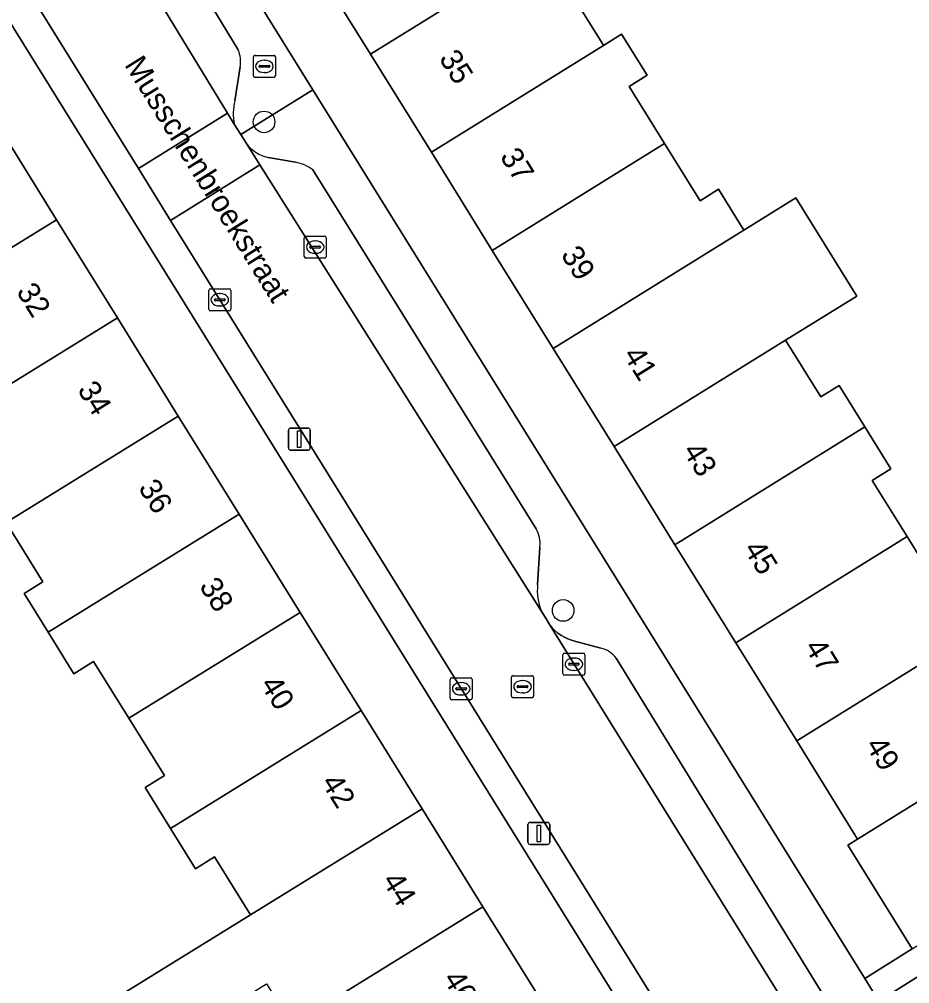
# Model space of a CAD drawing. Extents: x 159279 to 160377, y 384531 to 385888.
# Drawn here: x 160027.57 to 160067.92, y 385098.53 to 385142.24 of the extents above; entities that cross this region are included whole.
import ezdxf

# ---------------------------------------------------------------- set-up
doc = ezdxf.new("R2010")
doc.units = 0
for name, color, linetype in [('IMGEO_Boom', 7, 'Continuous'), ('IMGEO_Brandkraan', 7, 'Continuous'), ('IMGEO_Erf', 7, 'Continuous'), ('IMGEO_Kolk', 7, 'Continuous'), ('IMGEO_Lichtmast', 7, 'Continuous'), ('IMGEO_Openbare_ruimte_label', 7, 'Continuous'), ('IMGEO_Pand', 7, 'Continuous'), ('IMGEO_Pand_nummerreeks', 7, 'Continuous'), ('IMGEO_Parkeervlak_open', 7, 'Continuous'), ('IMGEO_Rijbaan_lokaal_open', 7, 'Continuous'), ('IMGEO_Rioolput', 7, 'Continuous'), ('IMGEO_Voetpad_open', 7, 'Continuous')]:
    doc.layers.add(name, color=color, linetype=linetype)

msp = doc.modelspace()

# ---------------------------------------------------------------- linework, layer by layer
at = {"layer": 'IMGEO_Boom'}
for centre in [(160038.662, 385137.585), (160052.216, 385115.446)]:
    msp.add_circle(centre, 0.489, dxfattribs=at)
at = {"layer": 'IMGEO_Brandkraan'}
for p, q in [((160038.177, 385139.676), (160038.177, 385140.528)), ((160038.252, 385140.602), (160039.104, 385140.602)), ((160038.665, 385140.382), (160038.69, 385140.382)), ((160039.178, 385140.528), (160039.178, 385139.676)), ((160038.436, 385140.096), (160038.436, 385140.108)), ((160038.874, 385140.059), (160038.476, 385140.059)), ((160038.479, 385140.145), (160038.877, 385140.145)), ((160038.688, 385139.822), (160038.663, 385139.822)), ((160038.92, 385140.108), (160038.92, 385140.096)), ((160039.104, 385139.602), (160038.252, 385139.602))]:
    msp.add_line(p, q, dxfattribs=at)
for points in [[(160038.177, 385139.676), (160038.177, 385140.528)], [(160038.252, 385140.602), (160039.104, 385140.602)], [(160039.178, 385140.528), (160039.178, 385139.676)], [(160039.104, 385139.602), (160038.252, 385139.602)]]:
    msp.add_lwpolyline(points, dxfattribs=at)
for centre, radius, start, end in [((160038.254, 385140.526), 0.0765, 91.552, 178.448), ((160038.254, 385140.526), 0.0765, 91.552, 178.448), ((160039.102, 385140.526), 0.0765, 1.552, 88.448), ((160039.102, 385140.526), 0.0765, 1.552, 88.448), ((160038.476, 385140.105), 0.0403, 85.8775, 175.7526), ((160038.473, 385140.095), 0.0366, 178.938, 274.7102), ((160038.877, 385140.102), 0.043, 264.8664, 352.4533), ((160038.881, 385140.107), 0.0386, 1.7309, 96.639), ((160038.254, 385139.678), 0.0765, 181.552, 268.448), ((160038.254, 385139.678), 0.0765, 181.552, 268.448), ((160039.102, 385139.678), 0.0765, 271.552, 358.448), ((160039.102, 385139.678), 0.0765, 271.552, 358.448)]:
    msp.add_arc(centre, radius, start, end, dxfattribs=at)
for centre, major_axis, ratio, start_param, end_param in [((160038.664, 385140.102), (-0.387, 0.002), 0.722429, 4.712389, 7.853982), ((160038.689, 385140.102), (-0.39, 0.002), 0.717154, 1.570796, 4.712389)]:
    msp.add_ellipse(centre, major_axis=major_axis, ratio=ratio, start_param=start_param, end_param=end_param, dxfattribs=at)
at = {"layer": 'IMGEO_Erf'}
for points in [[(160056.706, 385094.527), (160000, 385185.813), (159988.244, 385204.738)], [(160052.48, 385143.582), (160054.018, 385141.103), (160054.049, 385141.053), (160054.865, 385141.56), (160056.017, 385139.703), (160055.202, 385139.197), (160056.81, 385136.608), (160058.42, 385134.014), (160059.257, 385134.534), (160060.407, 385132.681), (160062.758, 385134.14), (160065.517, 385129.694), (160062.298, 385127.696), (160063.892, 385125.129), (160064.726, 385125.646), (160065.892, 385123.767), (160067.071, 385121.868), (160066.222, 385121.341), (160067.802, 385118.795), (160069.457, 385116.13)], [(160026.492, 385137.601), (160029.254, 385133.152), (160032.015, 385128.704), (160034.776, 385124.257), (160037.538, 385119.806), (160040.299, 385115.358), (160043.061, 385110.909), (160045.822, 385106.461), (160048.583, 385102.012), (160051.348, 385097.558)], [(160032.346, 385098.135), (160038.043, 385101.655), (160036.418, 385104.273), (160035.557, 385103.739), (160034.419, 385105.571), (160033.273, 385107.418), (160034.147, 385107.961), (160032.533, 385110.562), (160030.938, 385113.132), (160030.042, 385112.576), (160028.876, 385114.456), (160027.783, 385116.217), (160028.637, 385116.747), (160026.967, 385119.437)]]:
    msp.add_lwpolyline(points, dxfattribs=at)
for points in [[(160046.242, 385136.208), (160043.482, 385140.654), (160040.722, 385145.1), (160037.963, 385149.546), (160035.203, 385153.992), (160032.443, 385158.439), (160029.68, 385162.89), (160029.185, 385162.584), (160026.273, 385167.276), (160024.154, 385165.96), (160040.87, 385139.044), (160065.883, 385098.767), (160068.039, 385100.106), (160065.119, 385104.811), (160065.56, 385105.085), (160062.8, 385109.531), (160060.04, 385113.977), (160057.281, 385118.423), (160054.521, 385122.87), (160051.761, 385127.316), (160049.001, 385131.762)], [(160083.007, 385076.903), (160080.257, 385081.333), (160077.506, 385085.765), (160074.755, 385090.197), (160072.007, 385094.624), (160071.567, 385094.351), (160068.643, 385099.062), (160066.519, 385097.743), (160100.059, 385043.735), (160100.318, 385043.565), (160107.497, 385054.802), (160103.128, 385052.09), (160098.879, 385049.453), (160095.985, 385054.116), (160093.169, 385058.652), (160094.011, 385059.174), (160091.259, 385063.607), (160088.508, 385068.039), (160085.758, 385072.47)]]:
    msp.add_lwpolyline(points, close=True, dxfattribs=at)
at = {"layer": 'IMGEO_Kolk'}
for p, q in [((160040.555, 385132.412), (160041.407, 385132.412)), ((160040.48, 385131.486), (160040.48, 385132.338)), ((160040.782, 385131.955), (160041.18, 385131.955)), ((160040.968, 385132.192), (160040.993, 385132.192)), ((160041.481, 385132.338), (160041.481, 385131.486)), ((160040.739, 385131.906), (160040.739, 385131.918)), ((160041.177, 385131.869), (160040.779, 385131.869)), ((160040.991, 385131.632), (160040.966, 385131.632)), ((160041.223, 385131.918), (160041.223, 385131.906)), ((160041.407, 385131.412), (160040.555, 385131.412)), ((160036.154, 385129.098), (160036.154, 385129.95)), ((160036.229, 385130.024), (160037.081, 385130.024)), ((160036.642, 385129.804), (160036.667, 385129.804)), ((160037.155, 385129.95), (160037.155, 385129.098)), ((160036.413, 385129.518), (160036.413, 385129.53)), ((160036.851, 385129.481), (160036.453, 385129.481)), ((160036.456, 385129.567), (160036.854, 385129.567)), ((160036.897, 385129.53), (160036.897, 385129.518)), ((160037.081, 385129.024), (160036.229, 385129.024)), ((160036.665, 385129.244), (160036.64, 385129.244)), ((160052.201, 385112.584), (160052.201, 385113.436)), ((160052.276, 385113.51), (160053.128, 385113.51)), ((160052.689, 385113.29), (160052.714, 385113.29)), ((160053.202, 385113.436), (160053.202, 385112.584)), ((160052.46, 385113.004), (160052.46, 385113.016)), ((160052.898, 385112.967), (160052.5, 385112.967)), ((160052.503, 385113.053), (160052.901, 385113.053)), ((160052.712, 385112.73), (160052.687, 385112.73)), ((160052.944, 385113.016), (160052.944, 385113.004)), ((160047.094, 385111.471), (160047.094, 385112.323)), ((160047.169, 385112.397), (160048.021, 385112.397)), ((160048.095, 385112.323), (160048.095, 385111.471)), ((160053.128, 385112.51), (160052.276, 385112.51)), ((160047.353, 385111.891), (160047.353, 385111.903)), ((160047.791, 385111.854), (160047.393, 385111.854)), ((160047.396, 385111.94), (160047.794, 385111.94)), ((160047.582, 385112.177), (160047.607, 385112.177)), ((160047.837, 385111.903), (160047.837, 385111.891)), ((160047.605, 385111.617), (160047.58, 385111.617)), ((160048.021, 385111.397), (160047.169, 385111.397))]:
    msp.add_line(p, q, dxfattribs=at)
for points in [[(160040.555, 385132.412), (160041.407, 385132.412)], [(160040.48, 385131.486), (160040.48, 385132.338)], [(160041.481, 385132.338), (160041.481, 385131.486)], [(160041.407, 385131.412), (160040.555, 385131.412)], [(160036.154, 385129.098), (160036.154, 385129.95)], [(160036.229, 385130.024), (160037.081, 385130.024)], [(160037.155, 385129.95), (160037.155, 385129.098)], [(160037.081, 385129.024), (160036.229, 385129.024)], [(160052.201, 385112.584), (160052.201, 385113.436)], [(160052.276, 385113.51), (160053.128, 385113.51)], [(160053.202, 385113.436), (160053.202, 385112.584)], [(160047.094, 385111.471), (160047.094, 385112.323)], [(160047.169, 385112.397), (160048.021, 385112.397)], [(160048.095, 385112.323), (160048.095, 385111.471)], [(160053.128, 385112.51), (160052.276, 385112.51)], [(160048.021, 385111.397), (160047.169, 385111.397)]]:
    msp.add_lwpolyline(points, dxfattribs=at)
for centre, radius, start, end in [((160040.557, 385132.336), 0.0765, 91.552, 178.448), ((160040.557, 385132.336), 0.0765, 91.552, 178.448), ((160041.405, 385132.336), 0.0765, 1.552, 88.448), ((160041.405, 385132.336), 0.0765, 1.552, 88.448), ((160040.779, 385131.915), 0.0403, 85.8775, 175.7526), ((160041.184, 385131.917), 0.0386, 1.7309, 96.639), ((160040.776, 385131.905), 0.0366, 178.938, 274.7102), ((160041.18, 385131.912), 0.043, 264.8664, 352.4533), ((160040.557, 385131.488), 0.0765, 181.552, 268.448), ((160040.557, 385131.488), 0.0765, 181.552, 268.448), ((160041.405, 385131.488), 0.0765, 271.552, 358.448), ((160041.405, 385131.488), 0.0765, 271.552, 358.448), ((160036.231, 385129.948), 0.0765, 91.552, 178.448), ((160036.231, 385129.948), 0.0765, 91.552, 178.448), ((160037.079, 385129.948), 0.0765, 1.552, 88.448), ((160037.079, 385129.948), 0.0765, 1.552, 88.448), ((160036.453, 385129.527), 0.0403, 85.8775, 175.7526), ((160036.45, 385129.517), 0.0366, 178.938, 274.7102), ((160036.854, 385129.524), 0.043, 264.8664, 352.4533), ((160036.858, 385129.529), 0.0386, 1.7309, 96.639), ((160036.231, 385129.1), 0.0765, 181.552, 268.448), ((160036.231, 385129.1), 0.0765, 181.552, 268.448), ((160037.079, 385129.1), 0.0765, 271.552, 358.448), ((160037.079, 385129.1), 0.0765, 271.552, 358.448), ((160052.278, 385113.434), 0.0765, 91.552, 178.448), ((160052.278, 385113.434), 0.0765, 91.552, 178.448), ((160053.126, 385113.434), 0.0765, 1.552, 88.448), ((160053.126, 385113.434), 0.0765, 1.552, 88.448), ((160052.5, 385113.013), 0.0403, 85.8775, 175.7526), ((160052.497, 385113.003), 0.0366, 178.938, 274.7102), ((160052.901, 385113.01), 0.043, 264.8664, 352.4533), ((160052.905, 385113.015), 0.0386, 1.7309, 96.639), ((160047.171, 385112.321), 0.0765, 91.552, 178.448), ((160047.171, 385112.321), 0.0765, 91.552, 178.448), ((160048.019, 385112.321), 0.0765, 1.552, 88.448), ((160048.019, 385112.321), 0.0765, 1.552, 88.448), ((160052.278, 385112.586), 0.0765, 181.552, 268.448), ((160052.278, 385112.586), 0.0765, 181.552, 268.448), ((160053.126, 385112.586), 0.0765, 271.552, 358.448), ((160053.126, 385112.586), 0.0765, 271.552, 358.448), ((160047.393, 385111.9), 0.0403, 85.8775, 175.7526), ((160047.39, 385111.89), 0.0366, 178.938, 274.7102), ((160047.794, 385111.897), 0.043, 264.8664, 352.4533), ((160047.798, 385111.902), 0.0386, 1.7309, 96.639), ((160047.171, 385111.473), 0.0765, 181.552, 268.448), ((160047.171, 385111.473), 0.0765, 181.552, 268.448), ((160048.019, 385111.473), 0.0765, 271.552, 358.448), ((160048.019, 385111.473), 0.0765, 271.552, 358.448)]:
    msp.add_arc(centre, radius, start, end, dxfattribs=at)
for centre, major_axis, ratio, start_param, end_param in [((160040.967, 385131.912), (-0.387, 0.002), 0.722429, 4.712389, 7.853982), ((160040.992, 385131.912), (-0.39, 0.002), 0.717154, 1.570796, 4.712389), ((160036.641, 385129.524), (-0.387, 0.002), 0.722429, 4.712389, 7.853982), ((160036.666, 385129.524), (-0.39, 0.002), 0.717154, 1.570796, 4.712389), ((160052.688, 385113.01), (-0.387, 0.002), 0.722429, 4.712389, 7.853982), ((160052.713, 385113.01), (-0.39, 0.002), 0.717154, 1.570796, 4.712389), ((160047.581, 385111.897), (-0.387, 0.002), 0.722429, 4.712389, 7.853982), ((160047.606, 385111.897), (-0.39, 0.002), 0.717154, 1.570796, 4.712389)]:
    msp.add_ellipse(centre, major_axis=major_axis, ratio=ratio, start_param=start_param, end_param=end_param, dxfattribs=at)
at = {"layer": 'IMGEO_Lichtmast'}
for p, q in [((160039.863, 385123.709), (160040.653, 385123.709)), ((160040.653, 385123.709), (160039.863, 385123.709)), ((160039.763, 385122.809), (160039.763, 385123.609)), ((160039.763, 385123.609), (160039.763, 385122.809)), ((160040.753, 385123.609), (160040.753, 385122.809)), ((160040.753, 385122.809), (160040.753, 385123.609)), ((160040.653, 385122.709), (160039.863, 385122.709)), ((160039.863, 385122.709), (160040.653, 385122.709)), ((160050.615, 385104.94), (160050.615, 385105.74)), ((160050.615, 385105.74), (160050.615, 385104.94)), ((160050.715, 385105.84), (160051.505, 385105.84)), ((160051.505, 385105.84), (160050.715, 385105.84)), ((160051.605, 385105.74), (160051.605, 385104.94)), ((160051.605, 385104.94), (160051.605, 385105.74)), ((160051.505, 385104.84), (160050.715, 385104.84)), ((160050.715, 385104.84), (160051.505, 385104.84))]:
    msp.add_line(p, q, dxfattribs=at)
for points in [[(160040.183, 385123.584), (160040.333, 385123.584), (160040.333, 385122.834), (160040.183, 385122.834), (160040.183, 385123.584)], [(160051.035, 385105.715), (160051.185, 385105.715), (160051.185, 385104.965), (160051.035, 385104.965), (160051.035, 385105.715)]]:
    msp.add_lwpolyline(points, dxfattribs=at)
for centre, start, end in [((160039.863, 385123.609), 90, 180), ((160039.863, 385123.609), 90, 180), ((160040.653, 385123.609), 0, 90), ((160040.653, 385123.609), 360, 90), ((160039.863, 385122.809), 180, 270), ((160039.863, 385122.809), 180, 270), ((160040.653, 385122.809), 270, 0), ((160040.653, 385122.809), 270, 0), ((160050.715, 385105.74), 90, 180), ((160050.715, 385105.74), 90, 180), ((160051.505, 385105.74), 0, 90), ((160051.505, 385105.74), 360, 90), ((160050.715, 385104.94), 180, 270), ((160050.715, 385104.94), 180, 270), ((160051.505, 385104.94), 270, 0), ((160051.505, 385104.94), 270, 0)]:
    msp.add_arc(centre, 0.1, start, end, dxfattribs=at)
at = {"layer": 'IMGEO_Pand'}
for points in [[(160050.961, 385147.962), (160050.083, 385147.417), (160048.518, 385149.939), (160040.722, 385145.1), (160043.482, 385140.654), (160052.156, 385146.038)], [(160052.48, 385143.582), (160053.346, 385144.12), (160052.156, 385146.038), (160043.482, 385140.654), (160046.242, 385136.208), (160054.049, 385141.053), (160054.018, 385141.103)], [(160055.202, 385139.197), (160056.017, 385139.703), (160054.865, 385141.56), (160054.049, 385141.053), (160046.242, 385136.208), (160049.001, 385131.762), (160056.81, 385136.608)], [(160029.254, 385133.152), (160026.492, 385137.601), (160018.729, 385132.806), (160018.653, 385132.928), (160014.641, 385130.437), (160017.473, 385125.876)], [(160049.001, 385131.762), (160051.761, 385127.316), (160060.407, 385132.681), (160059.257, 385134.534), (160058.42, 385134.014), (160056.81, 385136.608)], [(160060.407, 385132.681), (160051.761, 385127.316), (160054.521, 385122.87), (160062.298, 385127.696), (160065.517, 385129.694), (160062.758, 385134.14)], [(160032.015, 385128.704), (160029.254, 385133.152), (160017.473, 385125.876), (160020.234, 385121.427), (160024.239, 385123.901)], [(160034.776, 385124.257), (160032.015, 385128.704), (160024.239, 385123.901), (160025.789, 385121.404), (160024.945, 385120.88), (160026.153, 385118.935), (160026.967, 385119.437)], [(160065.892, 385123.767), (160064.726, 385125.646), (160063.892, 385125.129), (160062.298, 385127.696), (160054.521, 385122.87), (160057.281, 385118.423)], [(160037.538, 385119.806), (160034.776, 385124.257), (160026.967, 385119.437), (160028.637, 385116.747), (160027.783, 385116.217), (160028.876, 385114.456)], [(160057.281, 385118.423), (160060.04, 385113.977), (160067.802, 385118.795), (160066.222, 385121.341), (160067.071, 385121.868), (160065.892, 385123.767)], [(160040.299, 385115.358), (160037.538, 385119.806), (160028.876, 385114.456), (160030.042, 385112.576), (160030.938, 385113.132), (160032.533, 385110.562)], [(160071.433, 385114.889), (160070.328, 385116.67), (160069.457, 385116.13), (160067.802, 385118.795), (160060.04, 385113.977), (160062.8, 385109.531)], [(160076.052, 385111.597), (160073.305, 385116.024), (160071.433, 385114.889), (160062.8, 385109.531), (160065.56, 385105.085), (160072.79, 385109.572), (160073.334, 385109.91)], [(160032.533, 385110.562), (160034.147, 385107.961), (160033.273, 385107.418), (160034.419, 385105.571), (160043.061, 385110.909), (160040.299, 385115.358)], [(160034.419, 385105.571), (160035.557, 385103.739), (160036.418, 385104.273), (160038.043, 385101.655), (160045.822, 385106.461), (160043.061, 385110.909)], [(160076.615, 385105.585), (160075.439, 385107.48), (160074.464, 385106.875), (160072.959, 385109.299), (160072.79, 385109.572), (160065.56, 385105.085), (160065.119, 385104.811), (160068.039, 385100.106), (160072.288, 385102.743), (160075.97, 385105.029), (160075.901, 385105.141)], [(160048.583, 385102.012), (160045.822, 385106.461), (160038.043, 385101.655), (160032.346, 385098.135), (160033.949, 385095.54), (160038.779, 385098.524), (160038.807, 385098.479), (160039.931, 385096.668)], [(160051.348, 385097.558), (160048.583, 385102.012), (160039.931, 385096.668), (160041.134, 385094.73), (160041.982, 385095.257), (160043.555, 385092.721), (160043.893, 385092.931)]]:
    msp.add_lwpolyline(points, close=True, dxfattribs=at)
at = {"layer": 'IMGEO_Parkeervlak_open'}
for points in [[(160026.798, 385157.708), (160026.706, 385157.734), (160025.572, 385158.019), (160025.391, 385158.072), (160025.191, 385158.149), (160024.999, 385158.244), (160024.817, 385158.355), (160024.645, 385158.482), (160024.485, 385158.624), (160024.338, 385158.78), (160024.206, 385158.948), (160037.003, 385137.975), (160037.305, 385137.481)], [(160037.492, 385140.848), (160027.569, 385157.216)], [(160037.33, 385138.545), (160037.573, 385140.074)], [(160037.861, 385136.607), (160038.471, 385135.64), (160051.218, 385115.421)], [(160040.081, 385135.755), (160038.842, 385135.97)], [(160050.992, 385119.146), (160040.869, 385135.409)], [(160051.057, 385116.608), (160051.165, 385118.321)], [(160053.923, 385113.738), (160052.683, 385114.07), (160052.598, 385114.094), (160052.431, 385114.154), (160052.27, 385114.229), (160052.117, 385114.318), (160051.972, 385114.421), (160051.836, 385114.536), (160051.712, 385114.662), (160051.63, 385114.762), (160064.085, 385094.693)], [(160064.117, 385097.833), (160054.615, 385113.276)]]:
    msp.add_lwpolyline(points, dxfattribs=at)
for centre, radius, start, end in [((160036.277, 385140.33), 1.321, 348.8433, 23.1054), ((160040.005, 385137.95), 2.74, 167.4569, 189.8511), ((160039.243, 385137.661), 1.738, 217.3334, 256.6722), ((160039.823, 385134.098), 1.677, 51.4278, 81.1609), ((160049.761, 385118.457), 1.411, 354.4636, 29.2227), ((160053.626, 385116.352), 2.582, 174.3119, 201.1366), ((160053.687, 385112.635), 1.128, 34.6217, 77.9218)]:
    msp.add_arc(centre, radius, start, end, dxfattribs=at)
at = {"layer": 'IMGEO_Rijbaan_lokaal_open'}
for points in [[(160024.206, 385158.948), (160024.04, 385159.215), (160012.625, 385177.6), (160008.425, 385174.988), (160017.152, 385160.936), (160032.964, 385135.469), (160037.003, 385137.975)], [(160037.861, 385136.607), (160037.602, 385137.015), (160037.305, 385137.481), (160037.003, 385137.975), (160032.964, 385135.469), (160033.692, 385134.297), (160034.42, 385133.124), (160038.471, 385135.64)]]:
    msp.add_lwpolyline(points, close=True, dxfattribs=at)
for points in [[(160051.63, 385114.762), (160051.394, 385115.142), (160051.218, 385115.421), (160038.471, 385135.64), (160034.42, 385133.124), (160041.289, 385122.062), (160057.625, 385095.74), (160058.357, 385096.179)], [(160059.531, 385094.238), (160058.821, 385093.811), (160066.602, 385081.274), (160073.717, 385069.805), (160077.91, 385072.418), (160064.759, 385093.607), (160064.587, 385093.884), (160064.085, 385094.693), (160051.63, 385114.762)]]:
    msp.add_lwpolyline(points, dxfattribs=at)
at = {"layer": 'IMGEO_Rioolput'}
for p, q in [((160049.873, 385111.564), (160049.873, 385112.416)), ((160049.948, 385112.49), (160050.8, 385112.49)), ((160050.874, 385112.416), (160050.874, 385111.564)), ((160050.132, 385111.984), (160050.132, 385111.996)), ((160050.57, 385111.947), (160050.172, 385111.947)), ((160050.175, 385112.033), (160050.573, 385112.033)), ((160050.361, 385112.27), (160050.386, 385112.27)), ((160050.616, 385111.996), (160050.616, 385111.984)), ((160050.8, 385111.49), (160049.948, 385111.49)), ((160050.384, 385111.71), (160050.359, 385111.71))]:
    msp.add_line(p, q, dxfattribs=at)
for points in [[(160049.873, 385111.564), (160049.873, 385112.416)], [(160049.948, 385112.49), (160050.8, 385112.49)], [(160050.874, 385112.416), (160050.874, 385111.564)], [(160050.8, 385111.49), (160049.948, 385111.49)]]:
    msp.add_lwpolyline(points, dxfattribs=at)
for centre, radius, start, end in [((160049.95, 385112.414), 0.0765, 91.552, 178.448), ((160049.95, 385112.414), 0.0765, 91.552, 178.448), ((160050.798, 385112.414), 0.0765, 1.552, 88.448), ((160050.798, 385112.414), 0.0765, 1.552, 88.448), ((160050.172, 385111.993), 0.0403, 85.8775, 175.7526), ((160050.169, 385111.983), 0.0366, 178.938, 274.7102), ((160050.573, 385111.99), 0.043, 264.8664, 352.4533), ((160050.577, 385111.995), 0.0386, 1.7309, 96.639), ((160049.95, 385111.566), 0.0765, 181.552, 268.448), ((160049.95, 385111.566), 0.0765, 181.552, 268.448), ((160050.798, 385111.566), 0.0765, 271.552, 358.448), ((160050.798, 385111.566), 0.0765, 271.552, 358.448)]:
    msp.add_arc(centre, radius, start, end, dxfattribs=at)
for centre, major_axis, ratio, start_param, end_param in [((160050.36, 385111.99), (-0.387, 0.002), 0.722429, 4.712389, 7.853982), ((160050.385, 385111.99), (-0.39, 0.002), 0.717154, 1.570796, 4.712389)]:
    msp.add_ellipse(centre, major_axis=major_axis, ratio=ratio, start_param=start_param, end_param=end_param, dxfattribs=at)
at = {"layer": 'IMGEO_Voetpad_open'}
for points in [[(160034.42, 385133.124), (160033.692, 385134.297), (160032.964, 385135.469), (160017.152, 385160.936), (160008.425, 385174.988), (160006.98, 385177.315), (160000, 385188.554), (159994.05, 385198.135), (159989.464, 385205.498), (159988.244, 385204.738), (160000, 385185.813), (160056.706, 385094.527)], [(160037.305, 385137.481), (160037.602, 385137.015), (160040.87, 385139.044), (160024.154, 385165.96)], [(160027.569, 385157.216), (160037.492, 385140.848)], [(160037.573, 385140.074), (160037.33, 385138.545)], [(160040.87, 385139.044), (160037.602, 385137.015), (160037.861, 385136.607)], [(160116.811, 385028.338), (160117.043, 385028.186), (160118.171, 385027.45), (160118.65, 385027.267), (160119.143, 385027.127), (160119.646, 385027.032), (160120.005, 385026.997), (160122.587, 385030.941), (160119.28, 385033.102), (160118.987, 385033.294), (160117.904, 385032.747), (160116.684, 385032.816), (160101.104, 385043.049), (160100.318, 385043.565), (160100.059, 385043.735), (160066.519, 385097.743), (160065.883, 385098.767), (160040.87, 385139.044)], [(160038.842, 385135.97), (160040.081, 385135.755)], [(160040.869, 385135.409), (160050.992, 385119.146)], [(160058.357, 385096.179), (160057.625, 385095.74), (160041.289, 385122.062), (160034.42, 385133.124)], [(160051.165, 385118.321), (160051.057, 385116.608)], [(160051.218, 385115.421), (160051.394, 385115.142), (160051.63, 385114.762), (160051.712, 385114.662), (160051.836, 385114.536), (160051.972, 385114.421), (160052.117, 385114.318), (160052.27, 385114.229), (160052.431, 385114.154), (160052.598, 385114.094), (160052.683, 385114.07), (160053.923, 385113.738)], [(160054.615, 385113.276), (160064.117, 385097.833)], [(160068.039, 385100.106), (160065.883, 385098.767), (160066.519, 385097.743), (160068.643, 385099.062)]]:
    msp.add_lwpolyline(points, dxfattribs=at)
for centre, radius, start, end in [((160036.277, 385140.33), 1.321, 348.8433, 23.1054), ((160040.005, 385137.95), 2.74, 167.4569, 189.8511), ((160039.243, 385137.661), 1.738, 217.3334, 256.6722), ((160039.823, 385134.098), 1.677, 51.4278, 81.1609), ((160049.761, 385118.457), 1.411, 354.4636, 29.2227), ((160053.626, 385116.352), 2.582, 174.3119, 201.1366), ((160053.687, 385112.635), 1.128, 34.6217, 77.9218)]:
    msp.add_arc(centre, radius, start, end, dxfattribs=at)

# ---------------------------------------------------------------- texts
at = {"layer": 'IMGEO_Openbare_ruimte_label'}
msp.add_text('Musschenbroekstraat', height=1, rotation=301.8778, dxfattribs=at).set_placement((160032.31, 385140.175))
at = {"layer": 'IMGEO_Pand_nummerreeks'}
for s, rotation, p in [('35', 301.8276, (160046.565, 385140.465)), ('37', 301.8276, (160049.325, 385136.018)), ('39', 301.8285, (160052.086, 385131.573)), ('32', 301.8276, (160027.412, 385129.9)), ('41', 301.8276, (160054.905, 385127.029)), ('34', 301.8276, (160030.176, 385125.449)), ('43', 301.8285, (160057.606, 385122.68)), ('36', 301.8276, (160032.937, 385121)), ('45', 301.8285, (160060.366, 385118.233)), ('38', 301.8286, (160035.7, 385116.548)), ('47', 301.8285, (160063.126, 385113.786)), ('40', 301.8286, (160038.461, 385112.099)), ('49', 301.8276, (160065.886, 385109.339)), ('42', 301.8286, (160041.22, 385107.655)), ('44', 301.8276, (160043.984, 385103.203)), ('46', 301.8276, (160046.745, 385098.754))]:
    msp.add_text(s, height=1, rotation=rotation, dxfattribs=at).set_placement(p)

doc.saveas('drawing.dxf')
